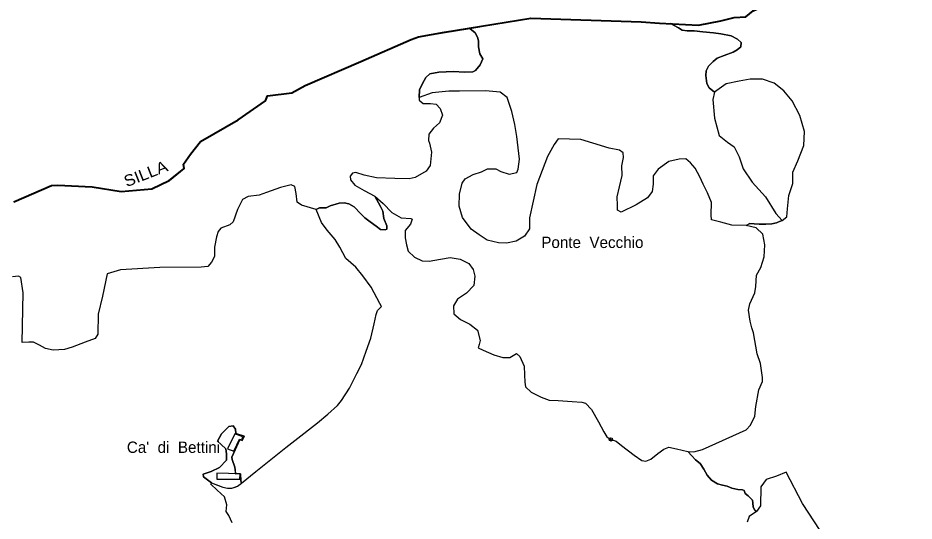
# Model space of a CAD drawing. Extents: x 645880 to 658994, y 884400 to 894744.
# Drawn here: x 653901 to 655242, y 892578 to 893331 of the extents above; entities that cross this region are included whole.
import ezdxf
from ezdxf.enums import TextEntityAlignment as Align

# ---------------------------------------------------------------- set-up
doc = ezdxf.new("R2010")
doc.units = 0
doc.header["$LTSCALE"] = 10
doc.header["$PDMODE"] = 32
doc.header["$PDSIZE"] = 5
for name, color, linetype, lineweight in [('16', 7, 'Continuous', 25), ('18', 7, 'Continuous', 25), ('2', 7, 'Continuous', 25), ('4', 7, 'Continuous', 25), ('59', 7, 'Continuous', 40)]:
    doc.layers.add(name, color=color, linetype=linetype, lineweight=lineweight)
doc.layers.add('60', color=7, linetype='Continuous')

msp = doc.modelspace()

# ---------------------------------------------------------------- linework, layer by layer
at = {"layer": '16'}
msp.add_line((654782.43, 892704.2), (654788.62, 892700.19), dxfattribs=at)
msp.add_lwpolyline([(655000.1, 893085.43), (655019.7, 893063.42), (655035.17, 893038.41), (655044.77, 893028.13), (655051.67, 893033.41), (655052.7, 893045.41), (655054.76, 893065.42), (655060.95, 893083.43), (655060.95, 893100.43), (655068.17, 893117.44), (655077.45, 893140.45), (655078.48, 893161.46), (655071.26, 893185.47), (655059.92, 893207.48), (655047.54, 893222.49), (655033.1, 893233.49), (655015.57, 893239.49), (654997.01, 893239.49), (654980.51, 893236.49), (654960.91, 893232.49), (654943.38, 893220.49), (654941.32, 893209.48), (654943.38, 893181.47), (654950.6, 893155.46), (654962.98, 893145.45), (654973.29, 893138.45), (654980.51, 893123.44), (654986.7, 893105.44)], close=True, dxfattribs=at)
for points in [[(654620.15, 892994.82), (654603.65, 892998.82), (654591.28, 893006.83), (654579.42, 893015.33), (654566.53, 893032.34), (654561.37, 893049.34), (654561.89, 893067.35), (654566.02, 893083.86), (654570.66, 893090.36), (654582.51, 893096.86), (654594.89, 893100.86), (654604.17, 893105.36), (654616.55, 893105.36), (654623.76, 893101.36), (654636.14, 893097.36), (654648, 893099.86), (654650.06, 893104.86), (654651.61, 893119.87), (654648, 893153.88), (654644.9, 893171.89), (654640.45, 893191.23), (654633.23, 893212.24), (654622.92, 893220.24), (654600.75, 893222.25), (654562.07, 893221.99), (654546.09, 893221.74), (654521.34, 893219.24), (654501.75, 893212.24), (654501.75, 893208.24), (654507.42, 893203.24), (654518.76, 893203.24), (654527.01, 893202.24), (654533.2, 893195.73), (654536.81, 893185.73), (654532.17, 893174.23), (654522.89, 893166.22), (654516.19, 893157.22), (654515.67, 893147.72), (654517.22, 893143.71), (654520.31, 893130.21)], [(654939.12, 893029.05), (654938.6, 893036.55), (654939.12, 893055.06), (654932.93, 893069.56), (654926.74, 893082.57), (654921.6, 893093.31), (654914.89, 893106.31), (654907.68, 893114.31), (654900.97, 893120.32), (654890.66, 893119.82), (654875.19, 893116.31), (654859.21, 893104.81), (654851.99, 893094.81), (654851.99, 893082.3), (654850.44, 893071.3), (654843.22, 893061.79), (654826.21, 893051.29), (654804.04, 893040.78), (654798.36, 893043.79), (654798.36, 893050.29), (654797.85, 893063.29), (654801.46, 893078.3), (654805.58, 893095.31), (654805.07, 893109.81), (654807.65, 893122.32), (654807.13, 893129.32), (654801.46, 893133.32), (654785.99, 893136.32), (654761.76, 893143.82), (654743.71, 893149.33), (654709.68, 893150.33), (654703.68, 893141.88), (654693.89, 893123.87), (654677.9, 893081.86), (654666.56, 893031.84), (654666.56, 893015.83), (654659.34, 893004.83), (654646.97, 892997.32), (654632.53, 892994.32), (654620.15, 892994.82)], [(654520.31, 893130.21), (654518.25, 893110.2), (654512.06, 893101.7), (654495.56, 893092.69), (654486.8, 893090.69), (654465.14, 893091.19), (654437.81, 893092.19), (654419.25, 893096.2), (654406.88, 893100.2), (654401.72, 893099.2), (654398.63, 893094.7), (654399.14, 893089.19), (654405.33, 893081.19), (654419.23, 893072.95), (654435.22, 893064.45), (654447.59, 893053.44), (654461, 893039.94), (654474.92, 893031.93), (654489.35, 893030.93), (654491.42, 893029.93), (654488.84, 893022.43), (654480.59, 893012.93), (654480.59, 893001.92), (654482.65, 892991.42), (654485.23, 892981.92), (654494.51, 892972.91), (654506.37, 892967.91), (654516.68, 892967.41), (654533.7, 892970.41), (654548.14, 892972.41), (654563.09, 892970.41), (654575.98, 892963.91), (654582.68, 892954.9), (654584.74, 892944.9), (654583.71, 892930.9), (654572.27, 892919), (654558.87, 892910.5), (654553.19, 892900.49), (654553.71, 892888.49), (654563.51, 892879.99)], [(654226.99, 892649), (654233.65, 892648.87), (654233.64, 892648.51), (654234.48, 892648.56), (654234.94, 892637.95), (654235.94, 892634.84), (654257.34, 892652.1), (654301.94, 892688.36), (654315.48, 892698.74), (654349.51, 892725), (654364.98, 892738), (654379.42, 892751.26), (654385.35, 892758.51), (654397.21, 892776.77), (654408.29, 892799.03), (654415.18, 892812.63), (654422.4, 892832.63), (654429.1, 892851.64), (654434.26, 892873.15), (654437.35, 892887.16), (654439.42, 892893.16), (654445.09, 892899.16), (654442.8, 892904.01), (654429.93, 892928.46), (654417.55, 892944.97), (654406.72, 892957.97), (654391.77, 892970.98), (654383.01, 892987.99), (654375.79, 892999.49), (654363.93, 893013.5), (654355.27, 893025.32), (654347.37, 893044.59), (654325.37, 893050.83), (654319.18, 893055.33), (654317.63, 893068.34), (654315.57, 893078.84), (654309.9, 893081.34), (654293.92, 893077.34), (654273.29, 893069.84), (654262.46, 893065.84)], [(654262.46, 893065.84), (654245.96, 893063.84), (654237.2, 893059.33), (654229.98, 893044.33), (654223.28, 893026.32), (654218.29, 893021.43), (654204.88, 893016.43), (654200.76, 893011.43), (654198.18, 893003.42), (654195.6, 892987.92), (654195.6, 892973.91), (654190.96, 892965.91), (654185.29, 892959.41), (654175.49, 892958.41), (654113.62, 892957.91), (654054.84, 892954.4), (654034.73, 892948.4), (654027.59, 892914.53), (654021.4, 892888.02), (654020.89, 892858.01), (654016.76, 892851.5), (654001.81, 892846), (653982.22, 892838.5), (653971.04, 892835.01), (653954.02, 892834.01), (653942.68, 892836.51), (653933.4, 892841.51), (653924.63, 892846.01), (653917.41, 892846.01), (653907.62, 892845.51), (653909.16, 892919.54), (653905.55, 892942.55), (653901.94, 892944.55), (653893.18, 892943.55)], [(654788.62, 892700.19), (654796.35, 892697.69), (654804.6, 892691.19), (654823.16, 892676.69), (654835.02, 892668.68), (654840.69, 892667.68), (654848.43, 892670.68), (654858.74, 892679.19), (654868.02, 892685.69), (654875.24, 892688.69), (654886.58, 892686.19), (654903.6, 892682.19), (654912.88, 892681.69), (654925.77, 892685.19), (654991.25, 892714.7), (654997.44, 892721.7), (655004.14, 892735.21), (655005.69, 892749.71), (655009.82, 892774.72), (655015.49, 892786.73), (655015.49, 892792.73), (655012.39, 892813.74), (655007.24, 892828.24), (655002.08, 892859.76), (654999.5, 892867.26), (654996.93, 892877.26), (654994.35, 892893.77), (654996.41, 892903.27), (655004.14, 892919.78), (655005.63, 892929.01), (655006.66, 892946.01), (655012.85, 892957.52), (655018.01, 892973.52), (655019.04, 892991.53), (655015.94, 893007.54), (655006.15, 893017.04), (654991.19, 893020.54), (654969.54, 893021.04), (654953.04, 893025.54), (654939.12, 893029.05)], [(654563.51, 892879.99), (654577.43, 892872.98), (654588.77, 892863.98), (654592.9, 892848.47), (654591.32, 892842.36), (654589.78, 892837.55), (654597.5, 892833.68), (654613.48, 892826.67), (654626.89, 892822.67), (654637.2, 892822.67), (654647.51, 892828.68), (654652.15, 892824.17), (654658.86, 892809.67), (654659.37, 892797.16), (654659.89, 892786.16), (654660.92, 892779.16), (654669.17, 892771.15), (654684.12, 892763.65), (654695.98, 892759.15), (654709.9, 892758.65), (654730.53, 892757.15), (654744.96, 892756.15), (654750.64, 892754.65), (654759.4, 892745.14), (654770.06, 892726.7), (654777.79, 892711.7), (654782.43, 892704.2)], [(654221.88, 892575.2), (654216.72, 892586.21), (654212.6, 892592.21), (654213.63, 892602.21), (654210.53, 892614.22), (654199.19, 892624.22), (654189.91, 892633.22), (654190.82, 892635.34), (654179.15, 892643.94), (654178.23, 892648.1), (654190.22, 892652.25), (654202.66, 892658.25), (654213.27, 892669.32), (654213.27, 892678.55), (654212.35, 892685.94), (654205.43, 892692.4), (654199.9, 892697.47), (654205.89, 892708.55), (654209.12, 892712.24), (654216.96, 892719.62), (654223.41, 892720.54), (654226.64, 892715.47), (654227.56, 892709.01), (654240.01, 892704.85), (654236.78, 892698.39), (654233.09, 892700.24)], [(654233.09, 892700.24), (654221.11, 892673.48), (654222.03, 892670.25), (654225.72, 892658.71), (654226.99, 892649)], [(655101.95, 892563.9), (655075.19, 892604.09), (655050.79, 892651.37), (655036.62, 892645.06), (655020.88, 892640.34), (655013.01, 892629.3), (655012.22, 892600.93), (655006.29, 892592.09), (654995.71, 892584.83), (654992.54, 892576.51)]]:
    msp.add_lwpolyline(points, dxfattribs=at)
msp.add_point((654788.62, 892700.19), dxfattribs=at)
at = {"layer": '18'}
for points in [[(654501.75, 893212.24), (654502.21, 893223.76), (654506.7, 893233.38), (654511.82, 893242.04), (654517.59, 893247.49), (654531.05, 893250.05), (654553.17, 893251.34), (654569.51, 893250.37), (654582.01, 893250.7), (654586.18, 893252.94), (654592.91, 893260.96), (654596.75, 893269.94), (654592.59, 893277.63), (654590.34, 893287.9), (654590.66, 893297.2), (654589.06, 893302.65), (654585.22, 893309.06), (654577.52, 893315.8), (654668.87, 893330.88), (654833.88, 893325.5), (654877.81, 893323.13)], [(654943.38, 893220.49), (654935.54, 893226.76), (654932.26, 893233.06), (654930.5, 893245.02), (654931.06, 893252.14), (654934.59, 893259.2), (654941.38, 893266), (654947.68, 893271.04), (654958, 893275.32), (654971.59, 893280.36), (654977.63, 893283.63), (654983.17, 893288.17), (654983.42, 893294.71), (654977.89, 893299.5), (654968.32, 893304.54), (654952.97, 893307.81), (654942.14, 893309.32), (654926.03, 893310.58), (654913.44, 893312.09), (654902.87, 893312.09), (654895.07, 893313.1), (654889.78, 893316.38), (654877.81, 893323.13), (654919.81, 893320.75), (654936.47, 893323.83), (654953.13, 893326.91), (654972.96, 893332.3)], [(653895.05, 893055.85), (653923.38, 893068.13), (653951.71, 893080.41), (653961.07, 893081.23), (653986.59, 893079.99), (654012.12, 893078.76), (654055.51, 893071.33), (654078.48, 893073.39), (654101.45, 893075.45), (654127.82, 893087.83), (654149.94, 893105.99), (654149.09, 893112.59), (654159.3, 893127.45), (654174.61, 893146.43), (654202.69, 893162.53), (654230.76, 893178.62), (654271.6, 893207.5), (654274.61, 893214.68), (654311.1, 893219.3), (654330.93, 893230.07), (654414.23, 893266.24), (654489.59, 893299.33), (654500.69, 893303.18), (654577.52, 893315.8)], [(654577.52, 893315.8), (654585.22, 893309.06), (654589.06, 893302.65), (654590.66, 893297.2), (654590.34, 893287.9), (654592.59, 893277.63), (654596.75, 893269.94), (654592.91, 893260.96), (654586.18, 893252.94), (654582.01, 893250.7), (654569.51, 893250.37), (654553.17, 893251.34), (654531.05, 893250.05), (654517.59, 893247.49), (654511.82, 893242.04), (654506.7, 893233.38), (654502.21, 893223.76), (654501.75, 893212.24), (654501.75, 893208.24), (654507.42, 893203.24), (654518.76, 893203.24), (654527.01, 893202.24), (654533.2, 893195.73), (654536.81, 893185.73), (654532.17, 893174.23), (654522.89, 893166.22), (654516.19, 893157.22), (654515.67, 893147.72), (654517.22, 893143.71), (654520.31, 893130.21), (654518.25, 893110.2), (654512.06, 893101.7), (654495.56, 893092.69), (654486.8, 893090.69), (654465.14, 893091.19), (654437.81, 893092.19), (654419.25, 893096.2), (654406.88, 893100.2), (654401.72, 893099.2), (654398.63, 893094.7)], [(654877.81, 893323.13), (654889.78, 893316.38), (654895.07, 893313.1), (654902.87, 893312.09), (654913.44, 893312.09), (654926.03, 893310.58), (654942.14, 893309.32), (654952.97, 893307.81), (654968.32, 893304.54), (654977.89, 893299.5), (654983.42, 893294.71), (654983.17, 893288.17), (654977.63, 893283.63), (654971.59, 893280.36), (654958, 893275.32), (654947.68, 893271.04), (654941.38, 893266), (654934.59, 893259.2), (654931.06, 893252.14), (654930.5, 893245.02), (654932.26, 893233.06), (654935.54, 893226.76), (654943.38, 893220.49), (654941.32, 893209.48), (654943.38, 893181.47), (654950.6, 893155.46), (654962.98, 893145.45), (654973.29, 893138.45), (654980.51, 893123.44), (654986.7, 893105.44), (655000.1, 893085.43), (655019.7, 893063.42), (655035.17, 893038.41), (655044.77, 893028.13)], [(654991.19, 893020.54), (654996.63, 893023.47), (655002.84, 893023.3), (655010.61, 893022.43), (655020.27, 893022.43), (655029.41, 893023.3), (655036.49, 893024.5), (655040.8, 893026.4), (655044.77, 893028.13), (655051.67, 893033.41), (655052.7, 893045.41), (655054.76, 893065.42), (655060.95, 893083.43), (655060.95, 893100.43), (655068.17, 893117.44), (655077.45, 893140.45), (655078.48, 893161.46), (655071.26, 893185.47), (655059.92, 893207.48), (655047.54, 893222.49), (655033.1, 893233.49), (655015.57, 893239.49), (654997.01, 893239.49), (654980.51, 893236.49), (654960.91, 893232.49), (654943.38, 893220.49)], [(654761.76, 893143.82), (654743.71, 893149.33), (654709.68, 893150.33), (654703.68, 893141.88), (654693.89, 893123.87), (654677.9, 893081.86), (654666.56, 893031.84), (654666.56, 893015.83), (654659.34, 893004.83), (654646.97, 892997.32), (654632.53, 892994.32), (654620.15, 892994.82), (654603.65, 892998.82), (654591.28, 893006.83), (654579.42, 893015.33), (654566.53, 893032.34), (654561.37, 893049.34), (654561.89, 893067.35), (654566.02, 893083.86), (654570.66, 893090.36), (654582.51, 893096.86), (654594.89, 893100.86), (654604.17, 893105.36), (654616.55, 893105.36), (654623.76, 893101.36), (654636.14, 893097.36), (654648, 893099.86), (654650.06, 893104.86), (654651.61, 893119.87), (654648, 893153.88), (654644.9, 893171.89), (654640.45, 893191.23), (654633.23, 893212.24), (654622.92, 893220.24), (654600.75, 893222.25), (654562.07, 893221.99), (654546.09, 893221.74), (654521.34, 893219.24), (654501.75, 893212.24)], [(655044.77, 893028.13), (655040.8, 893026.4), (655036.49, 893024.5), (655029.41, 893023.3), (655020.27, 893022.43), (655010.61, 893022.43), (655002.84, 893023.3), (654996.63, 893023.47), (654991.19, 893020.54), (654969.54, 893021.04), (654953.04, 893025.54), (654939.12, 893029.05), (654938.6, 893036.55), (654939.12, 893055.06), (654932.93, 893069.56), (654926.74, 893082.57), (654921.6, 893093.31), (654914.89, 893106.31), (654907.68, 893114.31), (654900.97, 893120.32), (654890.66, 893119.82), (654875.19, 893116.31), (654859.21, 893104.81), (654851.99, 893094.81), (654851.99, 893082.3), (654850.44, 893071.3), (654843.22, 893061.79), (654826.21, 893051.29), (654804.04, 893040.78), (654798.36, 893043.79), (654798.36, 893050.29), (654797.85, 893063.29), (654801.46, 893078.3), (654805.58, 893095.31), (654805.07, 893109.81), (654807.65, 893122.32), (654807.13, 893129.32), (654801.46, 893133.32), (654785.99, 893136.32), (654761.76, 893143.82)], [(654398.63, 893094.7), (654399.14, 893089.19), (654405.33, 893081.19), (654419.23, 893072.95), (654435.22, 893064.45)], [(654435.22, 893064.45), (654443.65, 893048.84), (654447.29, 893042.15), (654448.81, 893031.21), (654453.06, 893019.97), (654453.37, 893015.11), (654450.63, 893013.89), (654443.95, 893014.8), (654437.27, 893019.66), (654428.46, 893026.05), (654420.26, 893031.82), (654414.19, 893038.2), (654404.47, 893048.54), (654396.27, 893052.79), (654389.29, 893054.61), (654382, 893054.01), (654368.33, 893050.06), (654362.26, 893047.02), (654352.54, 893047.02), (654347.37, 893044.59), (654325.37, 893050.83), (654319.18, 893055.33), (654317.63, 893068.34), (654315.57, 893078.84), (654309.9, 893081.34), (654293.92, 893077.34), (654273.29, 893069.84), (654262.46, 893065.84), (654245.96, 893063.84), (654237.2, 893059.33), (654229.98, 893044.33), (654223.28, 893026.32), (654218.29, 893021.43), (654204.88, 893016.43), (654200.76, 893011.43), (654198.18, 893003.42), (654195.6, 892987.92), (654195.6, 892973.91), (654190.96, 892965.91), (654185.29, 892959.41)], [(654347.37, 893044.59), (654352.54, 893047.02), (654362.26, 893047.02), (654368.33, 893050.06), (654382, 893054.01), (654389.29, 893054.61), (654396.27, 893052.79), (654404.47, 893048.54), (654414.19, 893038.2), (654420.26, 893031.82), (654428.46, 893026.05), (654437.27, 893019.66), (654443.95, 893014.8), (654450.63, 893013.89), (654453.37, 893015.11), (654453.06, 893019.97), (654448.81, 893031.21), (654447.29, 893042.15), (654443.65, 893048.84), (654435.22, 893064.45), (654447.59, 893053.44), (654461, 893039.94), (654474.92, 893031.93), (654489.35, 893030.93), (654491.42, 893029.93), (654488.84, 893022.43), (654480.59, 893012.93), (654480.59, 893001.92), (654482.65, 892991.42), (654485.23, 892981.92), (654494.51, 892972.91), (654506.37, 892967.91), (654516.68, 892967.41), (654533.7, 892970.41), (654548.14, 892972.41), (654563.09, 892970.41), (654575.98, 892963.91), (654582.68, 892954.9), (654584.74, 892944.9), (654583.71, 892930.9)], [(654439.42, 892893.16), (654445.09, 892899.16), (654442.8, 892904.01), (654429.93, 892928.46), (654417.55, 892944.97), (654406.72, 892957.97), (654391.77, 892970.98), (654383.01, 892987.99), (654375.79, 892999.49), (654363.93, 893013.5), (654355.27, 893025.32), (654347.37, 893044.59)], [(655005.63, 892929.01), (655006.66, 892946.01), (655012.85, 892957.52), (655018.01, 892973.52), (655019.04, 892991.53), (655015.94, 893007.54), (655006.15, 893017.04), (654991.19, 893020.54)], [(654185.29, 892959.41), (654175.49, 892958.41), (654113.62, 892957.91), (654054.84, 892954.4), (654034.73, 892948.4), (654027.59, 892914.53), (654021.4, 892888.02), (654020.89, 892858.01), (654016.76, 892851.5), (654001.81, 892846), (653982.22, 892838.5), (653971.04, 892835.01), (653954.02, 892834.01), (653942.68, 892836.51), (653933.4, 892841.51), (653924.63, 892846.01), (653917.41, 892846.01), (653907.62, 892845.51), (653909.16, 892919.54), (653905.55, 892942.55), (653901.94, 892944.55), (653893.18, 892943.55)], [(654583.71, 892930.9), (654572.27, 892919), (654558.87, 892910.5), (654553.19, 892900.49), (654553.71, 892888.49), (654563.51, 892879.99), (654577.43, 892872.98), (654588.77, 892863.98), (654592.9, 892848.47), (654591.32, 892842.36), (654589.78, 892837.55), (654597.5, 892833.68), (654613.48, 892826.67), (654626.89, 892822.67), (654637.2, 892822.67), (654647.51, 892828.68), (654652.15, 892824.17), (654658.86, 892809.67), (654659.37, 892797.16), (654659.89, 892786.16), (654660.92, 892779.16), (654669.17, 892771.15), (654684.12, 892763.65), (654695.98, 892759.15), (654709.9, 892758.65), (654730.53, 892757.15), (654744.96, 892756.15), (654750.64, 892754.65), (654759.4, 892745.14), (654770.06, 892726.7), (654777.79, 892711.7), (654782.43, 892704.2), (654788.62, 892700.19), (654796.35, 892697.69), (654804.6, 892691.19), (654823.16, 892676.69), (654835.02, 892668.68), (654840.69, 892667.68), (654848.43, 892670.68), (654858.74, 892679.19)], [(655006.29, 892592.09), (655003.77, 892594.06), (655001.34, 892598.92), (655000.8, 892605.13), (655000.26, 892609.18), (654997.57, 892612.41), (654994.06, 892615.65), (654989.48, 892619.43), (654987.86, 892623.48), (654985.7, 892624.83), (654978.42, 892625.1), (654969.79, 892626.99), (654962.78, 892629.96), (654955.5, 892631.58), (654947.94, 892633.74), (654939.31, 892639.13), (654932.84, 892646.69), (654927.45, 892655.6), (654922.05, 892663.96), (654915.04, 892669.63), (654909.65, 892675.57), (654903.6, 892682.19), (654912.88, 892681.69), (654925.77, 892685.19), (654991.25, 892714.7), (654997.44, 892721.7), (655004.14, 892735.21), (655005.69, 892749.71), (655009.82, 892774.72), (655015.49, 892786.73), (655015.49, 892792.73), (655012.39, 892813.74), (655007.24, 892828.24), (655002.08, 892859.76), (654999.5, 892867.26), (654996.93, 892877.26), (654994.35, 892893.77), (654996.41, 892903.27), (655004.14, 892919.78), (655005.63, 892929.01)], [(654221.88, 892575.2), (654216.72, 892586.21), (654212.6, 892592.21), (654213.63, 892602.21), (654210.53, 892614.22), (654199.19, 892624.22), (654189.91, 892633.22), (654190.82, 892635.34), (654200.1, 892631.59), (654208.09, 892628.59), (654214.8, 892627.09), (654221.5, 892627.34), (654226.4, 892628.59), (654230.01, 892630.34), (654235.94, 892634.84), (654257.34, 892652.1), (654301.94, 892688.36), (654315.48, 892698.74), (654349.51, 892725), (654364.98, 892738), (654379.42, 892751.26), (654385.35, 892758.51), (654397.21, 892776.77), (654408.29, 892799.03), (654415.18, 892812.63), (654422.4, 892832.63), (654429.1, 892851.64), (654434.26, 892873.15), (654437.35, 892887.16), (654439.42, 892893.16)], [(654858.74, 892679.19), (654868.02, 892685.69), (654875.24, 892688.69), (654886.58, 892686.19), (654903.6, 892682.19)], [(654903.6, 892682.19), (654909.65, 892675.57), (654915.04, 892669.63), (654922.05, 892663.96), (654927.45, 892655.6), (654932.84, 892646.69), (654939.31, 892639.13), (654947.94, 892633.74), (654955.5, 892631.58), (654962.78, 892629.96), (654969.79, 892626.99), (654978.42, 892625.1), (654985.7, 892624.83), (654987.86, 892623.48), (654989.48, 892619.43), (654994.06, 892615.65), (654997.57, 892612.41), (655000.26, 892609.18), (655000.8, 892605.13), (655001.34, 892598.92), (655003.77, 892594.06), (655006.29, 892592.09), (654995.71, 892584.83), (654992.54, 892576.51)], [(655050.79, 892651.37), (655036.62, 892645.06), (655020.88, 892640.34), (655013.01, 892629.3), (655012.22, 892600.93), (655006.29, 892592.09)], [(655101.95, 892563.9), (655075.19, 892604.09), (655050.79, 892651.37)]]:
    msp.add_lwpolyline(points, dxfattribs=at)
at = {"layer": '2'}
for points in [[(654237.72, 892703.97), (654225.89, 892708.45), (654214.69, 892685.91), (654224.4, 892682.42), (654232.86, 892700.73), (654236.22, 892699.48)], [(654233.65, 892648.87), (654199.09, 892649.53), (654198.85, 892640.84), (654233.48, 892640.7)]]:
    msp.add_lwpolyline(points, close=True, dxfattribs=at)
at = {"layer": '4'}
for points in [[(654179.15, 892643.94), (654190.82, 892635.34), (654208.09, 892628.59), (654214.8, 892627.09), (654221.5, 892627.34), (654230.01, 892630.34), (654235.94, 892634.84), (654234.94, 892637.95), (654234.48, 892648.56), (654227.1, 892648.1), (654225.72, 892658.71), (654222.03, 892670.25), (654221.11, 892673.48), (654233.09, 892700.24), (654236.78, 892698.39), (654240.01, 892704.85), (654227.56, 892709.01), (654226.64, 892715.47), (654223.41, 892720.54), (654216.96, 892719.62), (654209.12, 892712.24), (654205.89, 892708.55), (654199.9, 892697.47), (654205.43, 892692.4), (654212.35, 892685.94), (654213.27, 892678.55), (654213.27, 892669.32)], [(654213.27, 892669.32), (654202.66, 892658.25), (654190.22, 892652.25), (654178.23, 892648.1), (654179.15, 892643.94)]]:
    msp.add_lwpolyline(points, dxfattribs=at)
at = {"layer": '59'}
for points in [[(654500.66, 893303.15), (654539.54, 893310.08), (654668.84, 893330.85), (654833.85, 893325.47), (654861.08, 893323.8), (654919.78, 893320.72), (654953.1, 893326.88), (654972.93, 893332.27), (654990.38, 893333.04), (655001.49, 893342.27), (655037.98, 893359.2), (655072.89, 893370.74), (655091.13, 893373.82), (655124.45, 893374.59), (655168.88, 893374.59), (655193.47, 893374.59), (655240.27, 893388.44), (655264.07, 893394.6)], [(653895.02, 893055.82), (653951.68, 893080.38), (653961.04, 893081.2), (654012.09, 893078.73), (654055.48, 893071.3), (654101.42, 893075.42), (654127.79, 893087.8), (654149.91, 893105.96), (654149.06, 893112.56), (654159.27, 893127.42), (654174.58, 893146.4), (654230.73, 893178.59), (654271.57, 893207.47), (654274.58, 893214.65), (654311.07, 893219.27), (654330.9, 893230.04), (654414.2, 893266.21), (654489.56, 893299.3), (654500.66, 893303.15)]]:
    msp.add_lwpolyline(points, dxfattribs=at)

# ---------------------------------------------------------------- texts
at = {"layer": '60', "width": 1.1}
msp.add_text('SILLA', height=17, rotation=21.396, dxfattribs=at).set_placement((654095.54, 893090.28), align=Align.CENTER)
at = {"layer": '60'}
for s, p in [('Ponte  Vecchio', (654760.87, 892986.87)), ("Ca'  di  Bettini", (654134.03, 892680))]:
    msp.add_text(s, height=17, dxfattribs=at).set_placement(p, align=Align.CENTER)

doc.saveas('drawing.dxf')
